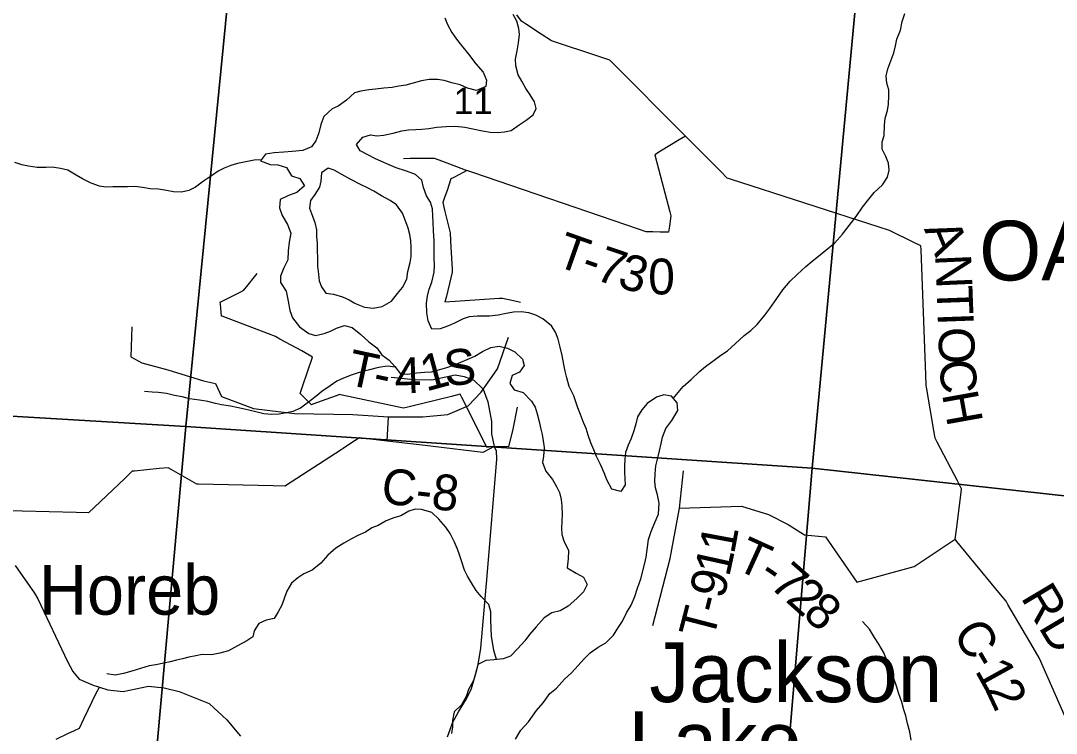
# Model space of a CAD drawing. Extents: x 0 to 42, y 0 to 22.
# Drawn here: x 3.807 to 4.628, y 15.313 to 15.878 of the extents above; entities that cross this region are included whole.
import ezdxf

# ---------------------------------------------------------------- set-up
doc = ezdxf.new("R2010")
doc.units = 0
for name, color, linetype in [('GM_X_Corporation_Text', 7, 'Continuous'), ('GM_X_County_Road', 7, 'Continuous'), ('GM_X_County_Road_Text', 7, 'Continuous'), ('GM_X_Major_Lake', 7, 'Continuous'), ('GM_X_Major_Lake_Text', 7, 'Continuous'), ('GM_X_Minor_River', 7, 'Continuous'), ('GM_X_Section', 7, 'Continuous'), ('GM_X_Section_Text', 7, 'Continuous'), ('GM_X_State_Route', 7, 'Continuous'), ('GM_X_Township_Road', 7, 'Continuous'), ('GM_X_Township_Road_Text', 7, 'Continuous'), ('GM_X_Unincorporated_Text', 7, 'Continuous')]:
    doc.layers.add(name, color=color, linetype=linetype)

msp = doc.modelspace()

# ---------------------------------------------------------------- linework, layer by layer
at = {"layer": 'GM_X_County_Road'}
for points in [[(4.65858, 15.27282), (4.61462, 15.37258), (4.61447, 15.37287), (4.60963, 15.38113), (4.5896, 15.41534), (4.58812, 15.41785), (4.58368, 15.42325), (4.54909, 15.46537), (4.54774, 15.46701), (4.54872, 15.47473), (4.55249, 15.50422), (4.55285, 15.50706), (4.54959, 15.51331), (4.53352, 15.54404), (4.53181, 15.5473), (4.53077, 15.55344), (4.52497, 15.58764), (4.5248, 15.58868), (4.52446, 15.59753), (4.52075, 15.69657), (4.52062, 15.69971), (4.51456, 15.70268), (4.49676, 15.71139), (4.49579, 15.71186), (4.48739, 15.71459), (4.36959, 15.75282), (4.36706, 15.75362), (4.36193, 15.75877), (4.33395, 15.78685), (4.2745, 15.84651), (4.27397, 15.84701), (4.26525, 15.8499), (4.22762, 15.86235), (4.21935, 15.86781), (4.20698, 15.87604), (4.20382, 15.87814), (4.20016, 15.88304)], [(4.13181, 15.54087), (4.09733, 15.54493), (4.07971, 15.547), (4.07529, 15.54751), (4.07072, 15.54454), (4.06242, 15.53914), (4.06077, 15.53807)], [(4.14505, 15.31027), (4.14719, 15.31614), (4.14916, 15.32145), (4.15392, 15.33017), (4.16022, 15.34033), (4.16408, 15.34878), (4.16666, 15.35693), (4.16952, 15.36767), (4.17152, 15.38055), (4.17654, 15.43795), (4.18427, 15.53057), (4.18398, 15.5373), (4.18212, 15.54059), (4.17309, 15.536), (4.13378, 15.54063), (4.13181, 15.54087)], [(4.06077, 15.53807), (4.01679, 15.50948), (4.01633, 15.50917), (4.00698, 15.50937), (3.94762, 15.51067), (3.94637, 15.51069), (3.93887, 15.51501), (3.926, 15.52241), (3.92362, 15.52379), (3.9165, 15.52308), (3.8968, 15.52111), (3.89518, 15.52094), (3.88918, 15.51526), (3.86043, 15.48805), (3.85058, 15.4882), (3.76485, 15.49031)]]:
    msp.add_lwpolyline(points, dxfattribs=at)
at = {"layer": 'GM_X_Major_Lake'}
for points in [[(4.13457, 15.69703), (4.13444, 15.70366), (4.13414, 15.71182), (4.13383, 15.71864), (4.13349, 15.72339), (4.13317, 15.72908), (4.13171, 15.73459), (4.12854, 15.73936), (4.12614, 15.74621), (4.12469, 15.75191), (4.11981, 15.75631), (4.11265, 15.75904), (4.10455, 15.76158), (4.0989, 15.7641), (4.09269, 15.76662), (4.08742, 15.76914), (4.08252, 15.77165), (4.07594, 15.77512), (4.07296, 15.78027), (4.07793, 15.7861), (4.084, 15.78775), (4.08947, 15.78712), (4.09439, 15.78765), (4.10197, 15.78928), (4.10898, 15.79111), (4.11409, 15.79182), (4.11996, 15.79214), (4.12487, 15.79247), (4.13036, 15.79299), (4.1368, 15.79387), (4.14398, 15.79437), (4.15155, 15.79487), (4.15891, 15.79404), (4.16533, 15.79265), (4.17288, 15.79106), (4.17891, 15.78987), (4.18477, 15.78981), (4.19026, 15.79014), (4.19556, 15.79123), (4.20203, 15.79571), (4.20755, 15.79964), (4.21307, 15.80376), (4.21539, 15.80886), (4.21411, 15.81418), (4.21076, 15.81971), (4.20722, 15.82467), (4.20406, 15.83057), (4.20127, 15.83553), (4.19925, 15.84256), (4.19911, 15.84787), (4.20031, 15.8545), (4.2015, 15.86074), (4.20232, 15.86737), (4.20161, 15.8723), (4.20015, 15.878), (4.19718, 15.88334)], [(4.1429, 15.88064), (4.14512, 15.87531), (4.14865, 15.86902), (4.15219, 15.86368), (4.1563, 15.85871), (4.16191, 15.85183), (4.16751, 15.8442), (4.17331, 15.8375), (4.17609, 15.83122), (4.17547, 15.82611), (4.16826, 15.82315), (4.1609, 15.82492), (4.15526, 15.82744), (4.14866, 15.82921)], [(4.14866, 15.82921), (4.14262, 15.83097), (4.13715, 15.83179), (4.13053, 15.83185), (4.12447, 15.83077), (4.11689, 15.82857), (4.11215, 15.82729), (4.10666, 15.82639), (4.10117, 15.82531), (4.09455, 15.8248), (4.08812, 15.8241), (4.08282, 15.82359), (4.07638, 15.82251), (4.07127, 15.82123), (4.06516, 15.81541), (4.05831, 15.81074), (4.05357, 15.80851), (4.04708, 15.80251), (4.04476, 15.79608), (4.04299, 15.78947), (4.04085, 15.78323), (4.03741, 15.77834), (4.03039, 15.77556), (4.02206, 15.77469), (4.01544, 15.774), (4.00768, 15.7735), (4.00087, 15.77262), (3.99685, 15.76735), (4.00438, 15.76443), (4.01062, 15.76419), (4.01741, 15.76203), (4.02131, 15.75536), (4.02791, 15.75321), (4.03164, 15.74749), (4.02573, 15.74224), (4.01909, 15.73965), (4.01244, 15.73649), (4.01181, 15.72986), (4.01402, 15.72377), (4.01812, 15.71672), (4.02089, 15.70987), (4.01969, 15.70268), (4.01868, 15.69586), (4.01861, 15.68866), (4.01534, 15.68243), (4.01282, 15.67563), (4.01259, 15.67071), (4.01706, 15.66384), (4.01869, 15.65605), (4.02013, 15.64846), (4.02234, 15.64275), (4.02776, 15.63568), (4.03508, 15.6303), (4.04055, 15.62873), (4.04737, 15.63018), (4.0523, 15.63222), (4.05705, 15.63445), (4.0635, 15.63667), (4.06953, 15.6349), (4.07628, 15.62953), (4.08285, 15.62378), (4.08923, 15.61898), (4.09296, 15.61326), (4.09897, 15.60903), (4.10327, 15.60406), (4.10775, 15.59833), (4.11342, 15.59789), (4.12062, 15.59915), (4.12686, 15.59947), (4.13234, 15.59999), (4.13727, 15.60108), (4.14466, 15.60328), (4.15073, 15.60531), (4.15567, 15.60753), (4.16079, 15.60957), (4.16686, 15.61236), (4.17295, 15.61609), (4.1794, 15.61925), (4.18603, 15.62014), (4.19263, 15.61855), (4.19865, 15.61565), (4.20465, 15.60991), (4.20592, 15.60478), (4.20228, 15.59951), (4.1964, 15.59691), (4.19445, 15.59048), (4.19799, 15.58552), (4.20516, 15.58355), (4.21171, 15.57648), (4.21469, 15.57171), (4.21634, 15.56657), (4.2178, 15.56049), (4.21888, 15.55537), (4.22035, 15.55023), (4.22106, 15.54511), (4.22177, 15.53979), (4.22132, 15.53297), (4.22052, 15.52786), (4.2231, 15.52101), (4.22852, 15.51451), (4.23169, 15.50899)], [(4.05532, 15.75995), (4.05041, 15.76146), (4.04532, 15.75767), (4.04456, 15.75104), (4.04362, 15.7463), (4.04004, 15.74061), (4.03645, 15.73587), (4.0357, 15.72981), (4.03816, 15.72337), (4.04005, 15.71825), (4.04137, 15.71238), (4.04137, 15.70726), (4.04175, 15.70176), (4.04176, 15.6957), (4.04195, 15.69077), (4.04214, 15.68376), (4.04271, 15.67732), (4.04347, 15.67201), (4.04517, 15.66728), (4.04876, 15.66235), (4.0548, 15.6614), (4.06198, 15.65932), (4.06708, 15.65705), (4.07125, 15.65468)], [(4.07125, 15.65468), (4.07275, 15.65383), (4.07936, 15.65117), (4.08616, 15.65042), (4.09333, 15.65156), (4.10069, 15.65592), (4.10541, 15.66198), (4.10957, 15.66672), (4.11277, 15.67336), (4.11371, 15.67942), (4.11541, 15.68662), (4.11635, 15.69136), (4.11635, 15.69856), (4.11597, 15.70368), (4.11521, 15.7088), (4.11389, 15.71372), (4.11143, 15.72092), (4.10935, 15.72566), (4.10481, 15.73229), (4.09971, 15.73589), (4.09291, 15.73949), (4.08668, 15.74309), (4.08158, 15.74574), (4.0761, 15.74839), (4.06892, 15.75218), (4.06137, 15.75635), (4.05532, 15.75995)], [(4.23171, 15.34899), (4.23782, 15.35594), (4.24354, 15.361), (4.24889, 15.36683), (4.25328, 15.37191), (4.25824, 15.37698), (4.26471, 15.38147), (4.2706, 15.38482), (4.27671, 15.39102), (4.28016, 15.39648), (4.284, 15.40194), (4.28708, 15.40855), (4.29073, 15.41477), (4.29382, 15.42157), (4.29596, 15.42818), (4.29849, 15.43555), (4.30163, 15.44803), (4.30262, 15.45295), (4.30364, 15.4609), (4.30445, 15.46677), (4.30678, 15.4732), (4.30968, 15.48037), (4.31239, 15.48698), (4.31304, 15.49569), (4.31159, 15.50216), (4.31013, 15.50786), (4.30961, 15.51298), (4.30985, 15.51885), (4.31048, 15.52529), (4.31205, 15.53172), (4.31323, 15.53721), (4.31461, 15.54307), (4.3156, 15.54799), (4.31831, 15.55479), (4.3231, 15.56138), (4.3279, 15.56911), (4.3272, 15.57537), (4.32271, 15.58053), (4.31667, 15.58173), (4.31098, 15.5797), (4.30337, 15.57465), (4.29917, 15.56976), (4.29591, 15.56411), (4.29453, 15.55862), (4.29297, 15.55295), (4.29083, 15.5469), (4.28832, 15.54181), (4.28619, 15.53595), (4.28576, 15.53046), (4.28552, 15.52515), (4.28548, 15.52023), (4.28581, 15.51491), (4.28595, 15.51017), (4.2825, 15.5049), (4.27552, 15.50686), (4.27162, 15.5141), (4.2694, 15.51962), (4.26644, 15.52647), (4.26329, 15.53276), (4.26107, 15.5379), (4.25885, 15.54361), (4.25683, 15.54969), (4.25499, 15.55483), (4.25295, 15.55978), (4.25055, 15.56606), (4.24852, 15.57119), (4.24521, 15.58071), (4.24169, 15.58832), (4.23967, 15.59517), (4.23859, 15.60048), (4.2375, 15.60561), (4.23606, 15.61283), (4.2346, 15.61948), (4.23296, 15.62575), (4.23075, 15.63127), (4.22758, 15.63642), (4.22082, 15.64179), (4.21518, 15.64469), (4.20972, 15.64664), (4.20349, 15.64746), (4.19743, 15.64714), (4.19043, 15.64587), (4.18531, 15.64479), (4.1785, 15.6439), (4.16867, 15.644), (4.16224, 15.64349), (4.1575, 15.64202), (4.15066, 15.63848), (4.14592, 15.63644), (4.13928, 15.63404), (4.13285, 15.63373), (4.12988, 15.64039), (4.12881, 15.64666), (4.1285, 15.65443), (4.12931, 15.65992), (4.1305, 15.66541), (4.13263, 15.67107), (4.13459, 15.67902), (4.13483, 15.68451), (4.13469, 15.69001), (4.13457, 15.69703)], [(4.23169, 15.50899), (4.2341, 15.50422), (4.23537, 15.49853), (4.23589, 15.49321), (4.23601, 15.48658), (4.23578, 15.48127), (4.23553, 15.47558), (4.23587, 15.47084), (4.23752, 15.4659), (4.24104, 15.45809), (4.24079, 15.45146), (4.24016, 15.44426), (4.24711, 15.44002), (4.25313, 15.43693), (4.25591, 15.43122), (4.25302, 15.42537), (4.24768, 15.41992), (4.24082, 15.41392), (4.23455, 15.41019), (4.22792, 15.40874), (4.22183, 15.40482), (4.21552, 15.39748), (4.21018, 15.39147), (4.20654, 15.38657), (4.201, 15.38037), (4.19508, 15.37436), (4.1892, 15.37214), (4.1822, 15.37145), (4.17558, 15.37076), (4.16912, 15.3676), (4.16774, 15.36116), (4.16579, 15.35492), (4.16175, 15.34795), (4.16019, 15.34285), (4.15616, 15.33568), (4.15043, 15.33024), (4.14905, 15.32324), (4.149, 15.31831), (4.14819, 15.31282)], [(4.19919, 15.30835), (4.20323, 15.31551), (4.20934, 15.32228), (4.21566, 15.33132), (4.22101, 15.33733), (4.22637, 15.34468), (4.23171, 15.34899)]]:
    msp.add_lwpolyline(points, dxfattribs=at)
at = {"layer": 'GM_X_Minor_River'}
for points in [[(4.32419, 15.57883), (4.33204, 15.58814), (4.33849, 15.59379), (4.34494, 15.60002), (4.34987, 15.60398), (4.35651, 15.60906), (4.36201, 15.61302), (4.36731, 15.61641), (4.3732, 15.62206), (4.3804, 15.62867), (4.38571, 15.63262), (4.39084, 15.63734), (4.39691, 15.6447), (4.40091, 15.64999), (4.40642, 15.65812), (4.41099, 15.66492), (4.41687, 15.6719), (4.42238, 15.67719), (4.42939, 15.68341), (4.43433, 15.68756), (4.43926, 15.69151), (4.44533, 15.69641), (4.45234, 15.70226), (4.45842, 15.70905), (4.46374, 15.71604), (4.46925, 15.72322), (4.47419, 15.7304), (4.47932, 15.73682), (4.4835, 15.74211), (4.49014, 15.74814), (4.49414, 15.75419), (4.49549, 15.75987), (4.49494, 15.76537), (4.49289, 15.77069), (4.48989, 15.77639), (4.48991, 15.78245), (4.49145, 15.78737), (4.49186, 15.79552), (4.49226, 15.80101), (4.49418, 15.80726), (4.49496, 15.81218), (4.49517, 15.81882), (4.49519, 15.82355), (4.49352, 15.82887), (4.49297, 15.83456), (4.49432, 15.84024), (4.49662, 15.84667), (4.4991, 15.85291), (4.50045, 15.85859), (4.5016, 15.86371), (4.50447, 15.87089), (4.50582, 15.8779), (4.50774, 15.88415)], [(3.99732, 15.76796), (3.99172, 15.76765), (3.9851, 15.76636), (3.97848, 15.76525), (3.97318, 15.76357), (3.96807, 15.76151), (3.96315, 15.75907), (3.95803, 15.7553), (3.95159, 15.75116), (3.94533, 15.74645), (3.94003, 15.74382), (3.93416, 15.74233), (3.92774, 15.74255), (3.92226, 15.74371), (3.91603, 15.74469), (3.90923, 15.74491), (3.90319, 15.74607), (3.89714, 15.74686), (3.89147, 15.74669), (3.88486, 15.74672), (3.87975, 15.74656), (3.87427, 15.74639), (3.86918, 15.74717), (3.86257, 15.74948), (3.85578, 15.75292), (3.85069, 15.75598), (3.8441, 15.7598), (3.83824, 15.76115), (3.83163, 15.76213), (3.82672, 15.76196), (3.81973, 15.76199), (3.81293, 15.76297), (3.80764, 15.76413), (3.80198, 15.76587)], [(4.10366, 15.60356), (4.0976, 15.60436), (4.09041, 15.60326), (4.08341, 15.60158), (4.07509, 15.59935), (4.06865, 15.59729), (4.06278, 15.59486), (4.05748, 15.59242), (4.05218, 15.58884), (4.04554, 15.58432), (4.04061, 15.58017), (4.03397, 15.57508), (4.02848, 15.57113), (4.02242, 15.56831), (4.0175, 15.56739), (4.01164, 15.56628), (4.00578, 15.56612), (3.99935, 15.56652), (3.99312, 15.56807), (3.98425, 15.57019), (3.97802, 15.57155), (3.97311, 15.57252), (3.96594, 15.57369), (3.96103, 15.57485), (3.95499, 15.5762), (3.94838, 15.57737), (3.94045, 15.57854), (3.93459, 15.58009), (3.92874, 15.58106), (3.92232, 15.58261), (3.9159, 15.58339), (3.91099, 15.5836), (3.90494, 15.5842)], [(4.18409, 15.37164), (4.18185, 15.37881), (4.18111, 15.38374), (4.18001, 15.39), (4.17966, 15.39645), (4.1795, 15.40251), (4.17952, 15.40934), (4.17785, 15.41541), (4.17183, 15.42169), (4.16788, 15.42645), (4.16488, 15.4312), (4.16094, 15.43785), (4.15869, 15.4426), (4.15627, 15.44982), (4.15478, 15.45456), (4.1531, 15.45931), (4.15066, 15.46462), (4.14729, 15.47165), (4.14372, 15.4766), (4.13827, 15.48307), (4.13262, 15.48821), (4.12451, 15.49071), (4.11959, 15.49092), (4.11448, 15.48943), (4.10804, 15.48567), (4.10256, 15.48399), (4.0965, 15.48155), (4.09006, 15.47798), (4.08514, 15.4761), (4.08002, 15.47272), (4.07396, 15.47009), (4.06904, 15.46727), (4.06297, 15.46389), (4.05653, 15.45993), (4.05027, 15.45447), (4.04457, 15.44805), (4.03775, 15.44258), (4.03112, 15.43958), (4.02638, 15.43657), (4.02145, 15.43223), (4.01764, 15.42599), (4.01592, 15.42089), (4.01363, 15.41464), (4.01096, 15.40935), (4.00772, 15.40424), (4.00129, 15.40276), (3.99542, 15.40032), (3.99181, 15.39446), (3.99084, 15.38954), (3.9861, 15.38653), (3.97853, 15.38258), (3.97152, 15.37863), (3.96471, 15.37677), (3.95809, 15.37528), (3.95053, 15.37569), (3.94542, 15.37458), (3.93994, 15.37347), (3.93502, 15.37216), (3.9301, 15.37124), (3.92518, 15.36993), (3.92026, 15.36863), (3.91383, 15.36752), (3.90854, 15.3666), (3.90154, 15.36455), (3.89473, 15.36249), (3.8881, 15.36044), (3.88167, 15.35914), (3.87487, 15.36031)], [(4.51281, 15.30775), (4.51171, 15.31439), (4.51003, 15.32084), (4.50855, 15.32691), (4.50706, 15.33166), (4.50538, 15.33773), (4.50314, 15.34437), (4.50128, 15.35045), (4.49923, 15.35652), (4.49717, 15.36184), (4.4953, 15.36696), (4.49306, 15.37247), (4.49081, 15.37741), (4.48725, 15.38387), (4.48387, 15.38919), (4.47974, 15.39585), (4.47429, 15.40193)]]:
    msp.add_lwpolyline(points, dxfattribs=at)
at = {"layer": 'GM_X_Section'}
for points in [[(3.48071, 16.11423), (3.98814, 16.06956), (3.93759, 15.55646), (3.43811, 15.58616), (3.44005, 15.61015)], [(3.98814, 16.06956), (4.48155, 16.02605), (4.43443, 15.52355), (3.93759, 15.55646)], [(4.48155, 16.02605), (4.97837, 15.9812), (4.95625, 15.75959), (4.93086, 15.46885), (4.43443, 15.52355)], [(3.93759, 15.55646), (3.89198, 15.04961), (3.39711, 15.08946), (3.43811, 15.58616)], [(4.43443, 15.52355), (4.39069, 15.00589), (3.89198, 15.04961), (3.93759, 15.55646)], [(4.43443, 15.52355), (4.93086, 15.46885), (4.91139, 15.24667), (4.8862, 14.96502), (4.39069, 15.00589)]]:
    msp.add_lwpolyline(points, close=True, dxfattribs=at)
at = {"layer": 'GM_X_State_Route'}
msp.add_lwpolyline([(3.80222, 15.44634), (3.81759, 15.42431), (3.82029, 15.41974), (3.84377, 15.36996), (3.84792, 15.36206), (3.85312, 15.35603), (3.86413, 15.35125), (3.86745, 15.35021), (3.86904, 15.34973), (3.87576, 15.34771), (3.88793, 15.3463), (3.90797, 15.35042), (3.92043, 15.34917), (3.9322, 15.3463), (3.95623, 15.3368), (3.97009, 15.32381), (3.98089, 15.31092)], dxfattribs=at)
at = {"layer": 'GM_X_Township_Road'}
msp.add_line((4.09733, 15.54493), (4.09847, 15.56411), dxfattribs=at)
for points in [[(4.33395, 15.78685), (4.329, 15.78384), (4.31417, 15.77481), (4.30961, 15.77203), (4.3112, 15.76599), (4.32149, 15.7268), (4.32232, 15.72364), (4.32113, 15.71541), (4.32042, 15.71054), (4.31377, 15.71068), (4.30798, 15.7108), (4.3026, 15.71092), (4.29674, 15.71292), (4.16531, 15.75791), (4.1606, 15.75951), (4.15474, 15.75645), (4.14961, 15.75377), (4.1479, 15.75287), (4.14477, 15.74374), (4.14289, 15.73827), (4.14145, 15.73408), (4.14313, 15.72713), (4.14722, 15.71025), (4.14733, 15.70979), (4.14787, 15.6987), (4.14872, 15.68135), (4.14884, 15.67885), (4.1467, 15.67003), (4.14396, 15.65878), (4.14316, 15.6555), (4.15134, 15.65601), (4.18601, 15.65817), (4.18885, 15.65835), (4.19736, 15.65641), (4.20307, 15.65512)], [(4.11036, 15.7692), (4.11556, 15.76924), (4.13117, 15.76936), (4.13444, 15.76938), (4.14112, 15.76686), (4.15573, 15.76136), (4.1606, 15.75951)], [(4.18212, 15.54059), (4.1764, 15.53978), (4.16016, 15.57232), (4.15654, 15.57957), (4.15529, 15.58205), (4.14839, 15.58036), (4.11479, 15.57217), (4.11017, 15.57104), (4.10515, 15.57212), (4.06168, 15.58145), (4.05974, 15.58186), (4.0523, 15.57917), (4.03837, 15.57413), (4.03718, 15.5737), (4.03108, 15.5798), (4.02827, 15.58262), (4.03015, 15.58821), (4.03805, 15.61162), (4.02965, 15.61645), (4.01228, 15.62588), (4.00874, 15.6278), (4.00327, 15.62988), (3.96633, 15.64396), (3.96589, 15.64412), (3.96508, 15.6535), (3.96494, 15.65513), (3.97231, 15.65885), (3.98113, 15.66332), (3.98372, 15.66462), (3.98802, 15.67011), (3.99108, 15.674), (3.99414, 15.67791)], [(3.89469, 15.63544), (3.89401, 15.61167), (3.90284, 15.60691), (3.92322, 15.60148), (3.95175, 15.59264), (3.96126, 15.59061), (3.96601, 15.58042), (3.99115, 15.5709), (4.02375, 15.56683), (4.06994, 15.56614), (4.09847, 15.56411), (4.12564, 15.56411), (4.14534, 15.56614), (4.16016, 15.57232), (4.16164, 15.57293), (4.17183, 15.5838), (4.17338, 15.58601), (4.17498, 15.58828)], [(4.17498, 15.58828), (4.18474, 15.60214), (4.19356, 15.62728)], [(4.10057, 15.59575), (4.11858, 15.59365), (4.1326, 15.59345), (4.15118, 15.59743), (4.15825, 15.59603), (4.16615, 15.59324), (4.17255, 15.58684)], [(4.17255, 15.58684), (4.17338, 15.58601), (4.17714, 15.57615), (4.17998, 15.56058), (4.17997, 15.55071), (4.18212, 15.54059)], [(4.20045, 15.57196), (4.19684, 15.5543), (4.19342, 15.54045), (4.18212, 15.54059)], [(4.30791, 15.3985), (4.32176, 15.45176), (4.32914, 15.49169), (4.33237, 15.5213)], [(4.32914, 15.49169), (4.37843, 15.49333), (4.39972, 15.48676), (4.41535, 15.47867), (4.42818, 15.47061), (4.44493, 15.46896), (4.46988, 15.43293), (4.51516, 15.44545), (4.54774, 15.46701)], [(3.84885, 15.31518), (3.84991, 15.31568), (3.85328, 15.31728), (3.85673, 15.32447), (3.86686, 15.34558), (3.86904, 15.34973)], [(3.83489, 15.30855), (3.84462, 15.31317), (3.84885, 15.31518)]]:
    msp.add_lwpolyline(points, dxfattribs=at)

# ---------------------------------------------------------------- texts
at = {"layer": 'GM_X_Corporation_Text'}
msp.add_text('OAK HILL', height=0.047348, rotation=0.00001, dxfattribs=at).set_placement((4.56685, 15.67237))
at = {"layer": 'GM_X_County_Road_Text'}
for s, height, rotation, p in [('A', 0.02841, 292.7045, (4.52283, 15.71322)), ('N', 0.02841, 272.5508, (4.5319, 15.69272)), ('T', 0.02841, 272.13046, (4.53301, 15.6678)), ('I', 0.02841, 272.1237, (4.5338, 15.64657)), ('O', 0.02841, 272.17167, (4.53423, 15.63488)), ('C', 0.02841, 273.94984, (4.53523, 15.60894)), ('H', 0.02841, 280.21806, (4.53726, 15.58229)), ('C-8', 0.028409, 353.61089, (4.09175, 15.49569)), ('RD', 0.028409, 300.79431, (4.5994, 15.42087)), ('C', 0.02841, 300.75626, (4.54532, 15.39279)), ('-', 0.02841, 300.27835, (4.55723, 15.37279)), ('1', 0.02841, 298.91864, (4.56302, 15.36287)), ('2', 0.02841, 295.30583, (4.57127, 15.34798))]:
    msp.add_text(s, height=height, rotation=rotation, dxfattribs=at).set_placement(p)
at = {"layer": 'GM_X_Major_Lake_Text'}
for s, height, rotation, p in [('Jackson', 0.047348, 359.9982, (4.30525, 15.33783)), ('Lake', 0.047347, 359.99791, (4.28871, 15.28321))]:
    msp.add_text(s, height=height, rotation=rotation, dxfattribs=at).set_placement(p)
at = {"layer": 'GM_X_Section_Text'}
msp.add_text('11', height=0.020928, rotation=0.00001, dxfattribs=at).set_placement((4.15001, 15.80435))
at = {"layer": 'GM_X_Township_Road_Text'}
for s, rotation, p in [('T', 340.57162, (4.22965, 15.68449)), ('7', 341.27148, (4.26106, 15.67344)), ('-', 340.70248, (4.24975, 15.67739)), ('3', 343.85953, (4.27896, 15.6674)), ('0', 359.84545, (4.3043, 15.66131)), ('T', 347.88371, (4.06406, 15.5901)), ('1', 15.15087, (4.12807, 15.58411)), ('S', 5.364, (4.14357, 15.58842)), ('4', 1.63413, (4.1035, 15.58255)), ('-', 347.88369, (4.08479, 15.58565)), ('1', 79.47774, (4.37241, 15.4546)), ('T', 335.58017, (4.37224, 15.44394)), ('1', 77.64754, (4.36847, 15.43654)), ('7', 318.76708, (4.39939, 15.42978)), ('9', 76.41618, (4.36421, 15.41888)), ('-', 325.77087, (4.39047, 15.43578)), ('2', 318.04451, (4.41248, 15.41831)), ('-', 75.68153, (4.36123, 15.40719)), ('8', 318.76522, (4.42579, 15.40635)), ('T', 75.46169, (4.35586, 15.3865))]:
    msp.add_text(s, height=0.02841, rotation=rotation, dxfattribs=at).set_placement(p)
at = {"layer": 'GM_X_Unincorporated_Text'}
msp.add_text('Horeb', height=0.039489, rotation=0.00001, dxfattribs=at).set_placement((3.82106, 15.40721))

doc.saveas('drawing.dxf')
